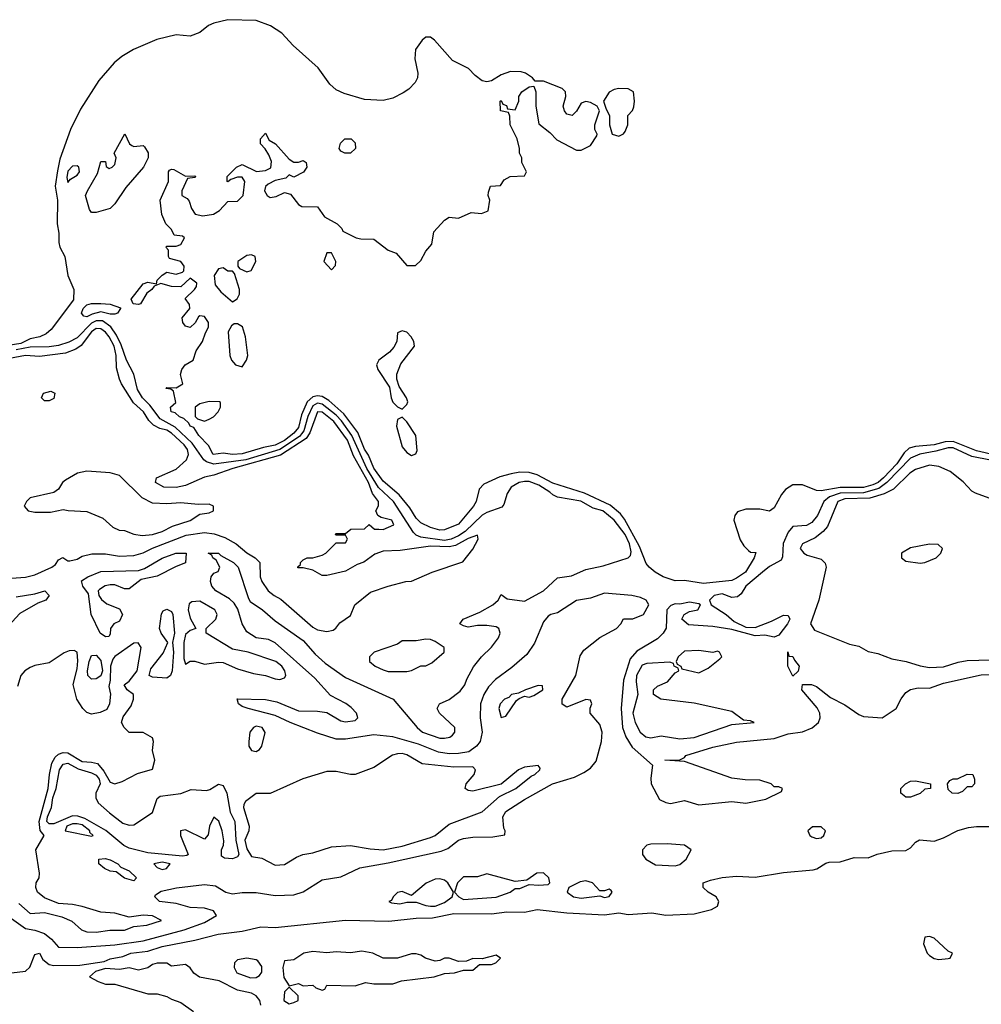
# Model space of a CAD drawing. Header units: inches. Extents: x 2348341 to 2479810, y 460419 to 613669.
# Tile 706 of 721: x 2470685 to 2474770, y 582733 to 586917. Entities that reach past the tile are written whole.
import ezdxf

# ---------------------------------------------------------------- set-up
doc = ezdxf.new("R2010")
doc.units = ezdxf.units.IN
doc.header["$MEASUREMENT"] = 0
doc.layers.add('C4578', color=7, linetype='Continuous')

msp = doc.modelspace()

# ---------------------------------------------------------------- linework, layer by layer
at = {"layer": 'C4578', "color": 2}
for points, elevation in [([(2474970, 585033.8), (2474750, 585084.9), (2474650, 585124.3), (2474617, 585123), (2474570, 585110.8), (2474490, 585103.8), (2474463.9, 585096.1), (2474443, 585077), (2474412.1, 585030), (2474354.7, 584970), (2474332.3, 584950), (2474310, 584941), (2474270, 584929.3), (2474170, 584929.3), (2474090, 584914.8), (2474070, 584916.4), (2474010, 584940.8), (2473970, 584939.8), (2473938.7, 584921.3), (2473921, 584899), (2473890, 584842.7), (2473870, 584829), (2473830, 584836.9), (2473770, 584836.4), (2473734.7, 584825.3), (2473722.6, 584810), (2473719, 584790), (2473746.3, 584706.3), (2473761.1, 584681.1), (2473781.1, 584661.1), (2473790, 584654.8), (2473812.7, 584652.7), (2473806, 584630), (2473768, 584570), (2473730, 584543.6), (2473710, 584534.5), (2473590, 584521.3), (2473510, 584534), (2473470, 584532), (2473419, 584550), (2473385.2, 584570), (2473359.3, 584590), (2473346.6, 584606.6), (2473318, 584678), (2473254.9, 584794.9), (2473236.9, 584816.9), (2473194, 584854), (2473084.7, 584904.7), (2472950, 584947.6), (2472883.3, 584983.3), (2472850, 584993), (2472810, 584994.7), (2472772.4, 584987.6), (2472725.1, 584974.9), (2472656.3, 584943.7), (2472637.3, 584922.7), (2472624, 584870), (2472613, 584850), (2472550, 584774), (2472490, 584749.6), (2472470, 584747.6), (2472430, 584759), (2472390, 584779), (2472370, 584799), (2472342.7, 584842.7), (2472297.6, 584897.6), (2472230, 584956.2), (2472190, 585012), (2472166.5, 585066.5), (2472150, 585091.8), (2472122.3, 585162.3), (2472061.9, 585241.9), (2471998.7, 585298.7), (2471970, 585315.1), (2471950, 585318), (2471930, 585314), (2471906.5, 585293.5), (2471882.3, 585237.7), (2471870, 585184.7), (2471850, 585159.8), (2471810, 585129.1), (2471770, 585109.2), (2471720.8, 585099.2), (2471630, 585071.6), (2471589.8, 585069.8), (2471550, 585075.1), (2471506.6, 585070), (2471487.5, 585107.5), (2471446, 585150), (2471424.7, 585184.7), (2471410, 585189.2), (2471403.2, 585203.2), (2471382.7, 585222.7), (2471364, 585230), (2471346.3, 585246.3), (2471328.7, 585250), (2471326, 585270), (2471348, 585290), (2471338, 585338), (2471327.3, 585347.3), (2471306, 585350), (2471310, 585354), (2471350, 585352), (2471378, 585370), (2471369, 585409), (2471374, 585430), (2471388.7, 585450), (2471422, 585470), (2471435.3, 585510), (2471462, 585550), (2471474, 585586), (2471488, 585610), (2471488, 585630), (2471470, 585655.3), (2471450, 585658), (2471445.4, 585654.6), (2471430.9, 585629.1), (2471410, 585608.7), (2471390, 585615.3), (2471379, 585630), (2471375.3, 585650), (2471408, 585690), (2471407.3, 585707.3), (2471388.4, 585731.6), (2471428, 585770), (2471436.4, 585783.6), (2471438, 585798), (2471410, 585818), (2471370, 585782), (2471330, 585783.7), (2471284.7, 585795.3), (2471256, 585784), (2471246.8, 585770), (2471225.5, 585754.5), (2471198, 585710), (2471190, 585707), (2471168, 585710), (2471159.3, 585730), (2471210, 585794), (2471230, 585802), (2471266, 585794), (2471268.7, 585810), (2471290, 585832), (2471310, 585844.7), (2471350, 585836), (2471376.5, 585843.5), (2471382, 585850), (2471384, 585870), (2471370, 585888.7), (2471322, 585902), (2471318, 585910), (2471318, 585938), (2471306, 585950), (2471310, 585954), (2471350, 585954), (2471370, 585962), (2471386, 585990), (2471376.4, 585996.4), (2471342, 586002), (2471330, 586026), (2471306, 586050), (2471288.9, 586088.9), (2471282, 586150), (2471318, 586230), (2471318, 586270), (2471322, 586278), (2471330, 586282), (2471339.6, 586279.6), (2471390, 586252), (2471430, 586254), (2471434, 586250), (2471430, 586246), (2471398, 586242), (2471374, 586190), (2471374, 586170), (2471396.9, 586156.9), (2471405.4, 586145.4), (2471415.3, 586115.3), (2471431, 586091), (2471464, 586084), (2471508, 586090), (2471534.2, 586105.8), (2471570, 586144.7), (2471610, 586146), (2471634, 586170), (2471642, 586230), (2471630, 586248), (2471610, 586248), (2471582, 586238), (2471570, 586228), (2471566, 586230), (2471566, 586250), (2471606, 586290), (2471630, 586302), (2471691.6, 586271.6), (2471730, 586276), (2471752.7, 586287.3), (2471754.6, 586314.6), (2471743.1, 586343.1), (2471728.4, 586368.4), (2471708, 586390), (2471708.7, 586411.3), (2471730, 586434), (2471744.7, 586404.7), (2471772, 586390), (2471830, 586324.7), (2471850, 586311.3), (2471870, 586311.3), (2471890, 586318), (2471902, 586310), (2471904.7, 586290), (2471891.1, 586268.9), (2471850, 586248), (2471830, 586258), (2471816, 586244), (2471770, 586234), (2471741.4, 586218.6), (2471730, 586208), (2471724.9, 586190), (2471736, 586170), (2471750, 586160.7), (2471775.1, 586164.9), (2471810, 586182), (2471836, 586176), (2471870, 586132), (2471883.5, 586123.5), (2471950, 586122), (2471979.6, 586079.6), (2472034, 586050), (2472054, 586030), (2472058, 586018), (2472114, 585990), (2472134.6, 585985.4), (2472190, 585984.7), (2472250, 585938), (2472284.7, 585924.7), (2472330, 585872), (2472367.3, 585872.7), (2472390, 585894), (2472410, 585934), (2472436.4, 585963.6), (2472444.7, 586015.3), (2472490, 586064.7), (2472510, 586078), (2472550, 586074), (2472603.1, 586096.9), (2472647.3, 586092.7), (2472675.3, 586104.7), (2472682, 586150), (2472675.3, 586170), (2472676.4, 586183.6), (2472686, 586210), (2472727.3, 586212.7), (2472743.1, 586236.9), (2472768.9, 586251.1), (2472830, 586254), (2472838, 586270), (2472818, 586310), (2472818, 586330), (2472808, 586350), (2472808, 586370), (2472798, 586410), (2472768.7, 586470), (2472767.3, 586507.3), (2472762, 586522), (2472728, 586530), (2472726, 586570), (2472730, 586574), (2472738, 586558), (2472752.7, 586552.7), (2472758, 586538), (2472790, 586534), (2472806, 586570), (2472806, 586590), (2472818, 586610), (2472850, 586631.3), (2472870, 586634), (2472878, 586610), (2472878, 586550), (2472890, 586474), (2472938, 586438), (2472966.4, 586406.4), (2473050, 586362), (2473070, 586362), (2473110, 586382), (2473136.4, 586423.6), (2473138, 586430), (2473128.7, 586450), (2473128.7, 586470), (2473148.7, 586530), (2473138, 586550), (2473110, 586565.2), (2473090, 586569), (2473070, 586562), (2473050, 586528), (2473032, 586510), (2473010, 586515.3), (2472999, 586530), (2472994, 586550), (2473005.2, 586590), (2473004, 586610), (2472990, 586624), (2472910, 586655.1), (2472875.3, 586655.3), (2472864, 586670), (2472834, 586690), (2472815.2, 586695.2), (2472770, 586696.4), (2472730, 586682), (2472690, 586657), (2472670, 586652.3), (2472650, 586657.2), (2472620.1, 586680.1), (2472592, 586710), (2472523.7, 586743.7), (2472447.3, 586830), (2472430, 586842), (2472410, 586842), (2472394.4, 586830), (2472366.7, 586790), (2472364, 586750), (2472376.5, 586690), (2472374.9, 586670), (2472365.7, 586650), (2472338, 586622), (2472314.2, 586605.8), (2472270, 586583.1), (2472230, 586574), (2472150, 586577.3), (2472063.6, 586603.6), (2472030, 586618.5), (2472003.1, 586643.1), (2471952.7, 586712.7), (2471846.8, 586806.8), (2471799.3, 586859.3), (2471750.7, 586890.7), (2471690, 586913.3), (2471570, 586916.8), (2471510, 586902.3), (2471487.5, 586892.5), (2471450, 586862), (2471410, 586846.6), (2471350, 586852.1), (2471267.6, 586832.4), (2471169.3, 586790.7), (2471119, 586761), (2471086.4, 586733.6), (2471022, 586658), (2470943.8, 586536.2), (2470901.3, 586450), (2470856, 586324), (2470845.3, 586274.7), (2470835.4, 586210), (2470845.8, 586150), (2470844.5, 586050), (2470851.3, 586010), (2470851.1, 585970), (2470855.2, 585950), (2470876.5, 585910), (2470890.2, 585830), (2470914.9, 585770), (2470913.5, 585726.5), (2470819.5, 585600.5), (2470797.8, 585582.2), (2470770.2, 585569.8), (2470730, 585560.9), (2470690, 585540.6), (2470610, 585528.4)], 10), ([(2470650, 583097.4), (2470710, 583055.3), (2470750, 583048.9), (2470790, 583034), (2470820.7, 583010), (2470850, 582976), (2470930, 582974.9), (2471090, 582985.8), (2471210, 583003.6), (2471384, 583050), (2471470, 583080.4), (2471522, 583110), (2471508, 583130), (2471470, 583142), (2471410, 583144.7), (2471350, 583161.6), (2471279, 583170), (2471259, 583190), (2471262, 583198), (2471286.6, 583213.4), (2471352.1, 583227.9), (2471470, 583243), (2471517, 583237), (2471561, 583210), (2471590, 583202.4), (2471630, 583208.2), (2471690, 583208.2), (2471770, 583196), (2471850, 583198.8), (2471890, 583210.8), (2471970, 583262.8), (2472050, 583274.8), (2472130, 583312.7), (2472250, 583333.7), (2472475.6, 583384.4), (2472504.2, 583395.8), (2472550, 583430.4), (2472570, 583438), (2472610, 583444), (2472695.5, 583444.5), (2472746, 583454), (2472748, 583470), (2472742, 583482), (2472738.4, 583530), (2472750, 583552.7), (2472830, 583603.8), (2472949.2, 583670), (2473042, 583698), (2473082, 583718), (2473110, 583736.3), (2473133.5, 583766.5), (2473156.9, 583850), (2473159.6, 583890), (2473150, 583922), (2473109.2, 583970), (2473108.7, 583991.3), (2473115.3, 584010), (2473110, 584026), (2473090, 584028), (2473010, 583996), (2472990, 584008.7), (2472989.6, 584030), (2473047.3, 584130), (2473065.8, 584214.2), (2473081.7, 584238.3), (2473150, 584292.4), (2473221.2, 584330), (2473239, 584350), (2473250, 584371), (2473290, 584371), (2473335.3, 584390), (2473358, 584430), (2473346, 584450), (2473322, 584462), (2473286, 584470), (2473170, 584479.5), (2473110, 584459.5), (2473050, 584449.3), (2472970, 584397.2), (2472942, 584390), (2472930, 584382), (2472910, 584358), (2472872.3, 584267.7), (2472839.9, 584220.1), (2472776.1, 584163.9), (2472706.1, 584113.9), (2472677.2, 584082.8), (2472656.4, 584050), (2472643.1, 584010), (2472642, 583950), (2472650.4, 583890), (2472641.6, 583850), (2472625.5, 583830), (2472593.3, 583806.7), (2472550, 583798.7), (2472510, 583797.6), (2472464.6, 583804.6), (2472379.1, 583839.1), (2472270, 583869.6), (2472190, 583878.4), (2472070, 583860.5), (2472030, 583860.5), (2471950, 583884.7), (2471834, 583930), (2471770, 583960.5), (2471655.3, 583990), (2471630, 583999), (2471615.3, 584010), (2471609.1, 584030.9), (2471730, 584028), (2471778, 584018), (2471870, 583980.4), (2471950, 583979.1), (2471990, 583973), (2472050, 583938), (2472070, 583933.4), (2472110, 583938.8), (2472121.2, 583950), (2472116, 583970), (2472093.9, 583993.9), (2472071.1, 584011.1), (2472005.3, 584045.3), (2471938.9, 584118.9), (2471770, 584269.4), (2471742.9, 584282.9), (2471689.7, 584289.7), (2471650, 584316), (2471629.7, 584349.7), (2471611.7, 584411.7), (2471597.1, 584437.1), (2471576.6, 584456.6), (2471518, 584490), (2471502, 584510), (2471496, 584530), (2471499, 584550), (2471510, 584564.7), (2471528.4, 584571.6), (2471535.3, 584590), (2471520.4, 584620.4), (2471506, 584630), (2471502, 584642), (2471486, 584650), (2471530, 584650.6), (2471539.6, 584639.6), (2471594, 584610), (2471613.4, 584590), (2471657.1, 584457.1), (2471664.9, 584444.9), (2471717.3, 584410), (2471770, 584362.8), (2471890, 584279.3), (2471941.1, 584221.1), (2471983.1, 584183.1), (2472070, 584121.6), (2472271.3, 584030), (2472374, 583910), (2472396, 583890), (2472470, 583864), (2472490, 583864), (2472512, 583868), (2472523.2, 583876.8), (2472534, 583890), (2472534, 583910), (2472469.2, 583970), (2472459, 583990), (2472469, 584010), (2472510, 584027.7), (2472556.6, 584063.4), (2472576.2, 584090), (2472584.7, 584115.3), (2472613.4, 584166.6), (2472646.6, 584210), (2472690, 584250.6), (2472719.5, 584290), (2472726.6, 584310), (2472721.2, 584330), (2472710, 584337), (2472670, 584342.9), (2472630, 584342.9), (2472590, 584336), (2472570, 584341.2), (2472555.3, 584350), (2472569, 584370), (2472640.1, 584399.9), (2472695.3, 584430), (2472718, 584450), (2472730, 584474), (2472756, 584456), (2472830, 584445.5), (2472910, 584490.4), (2472970, 584544.9), (2473030, 584553.7), (2473090, 584581.1), (2473163.3, 584596.7), (2473270, 584630.4), (2473279.6, 584640.4), (2473283.5, 584656.5), (2473275.8, 584690), (2473257.5, 584730), (2473210, 584789.7), (2473162, 584830), (2473121.3, 584841.3), (2473068.9, 584871.1), (2472970, 584888.7), (2472950, 584897.6), (2472937.6, 584910), (2472890, 584939.3), (2472850, 584954.4), (2472830, 584954.6), (2472807.7, 584950), (2472772.4, 584930), (2472756.5, 584903.5), (2472742.6, 584857.4), (2472733.7, 584846.3), (2472670, 584823.5), (2472650, 584811.1), (2472577.5, 584742.5), (2472550, 584723.7), (2472518, 584710), (2472490, 584704.5), (2472390, 584718.4), (2472370, 584727.3), (2472358.4, 584738.4), (2472272.7, 584870), (2472209.4, 584929.4), (2472159.9, 585010), (2472096.5, 585150), (2472051.9, 585211.9), (2472030, 585236.5), (2471970, 585283.7), (2471950, 585287.7), (2471930, 585276.2), (2471908.7, 585231.3), (2471892, 585170), (2471882.9, 585157.1), (2471873.5, 585146.5), (2471790, 585090.5), (2471646.1, 585046.1), (2471510, 585029), (2471478.5, 585038.5), (2471467.4, 585047.4), (2471417.5, 585117.5), (2471346.1, 585186.1), (2471281.4, 585221.4), (2471238.5, 585278.5), (2471207.2, 585310), (2471186.1, 585346.1), (2471170.6, 585410.6), (2471138.4, 585470), (2471115.9, 585535.9), (2471096.4, 585576.4), (2471071.9, 585611.9), (2471037, 585637), (2471010, 585637.4), (2470990, 585627.5), (2470930, 585565.3), (2470893.8, 585546.2), (2470850, 585532.8), (2470810, 585527.1), (2470730, 585525), (2470670, 585513.6)], 14), ([(2470610, 584541.6), (2470710, 584548.4), (2470750, 584558), (2470822, 584590), (2470838, 584602), (2470850, 584622), (2470868, 584632), (2470890, 584618), (2470898, 584618), (2470930, 584624), (2470950, 584637.3), (2470992.3, 584647.7), (2471050, 584647), (2471110, 584637.6), (2471170, 584640.3), (2471210, 584652), (2471248.8, 584671.2), (2471393.2, 584726.8), (2471470, 584737.6), (2471511.8, 584731.8), (2471557.2, 584717.2), (2471604.9, 584690), (2471650, 584652), (2471684.9, 584630), (2471704.9, 584610), (2471706.4, 584550), (2471713.4, 584530), (2471740.7, 584490), (2471766, 584470), (2471794.9, 584454.9), (2471930, 584336.3), (2471950, 584324.9), (2471990, 584318), (2472016.4, 584323.6), (2472028.9, 584331.1), (2472045.6, 584354.4), (2472090, 584384.7), (2472109, 584430), (2472175.5, 584484.5), (2472250, 584510.5), (2472326, 584530), (2472350, 584530.8), (2472438, 584570), (2472567.2, 584612.8), (2472610, 584666.8), (2472632.7, 584710), (2472630, 584726), (2472590, 584712.1), (2472536.7, 584683.3), (2472510, 584676.8), (2472430, 584679.8), (2472302, 584662), (2472230, 584659.3), (2472193.7, 584646.3), (2472147.5, 584612.5), (2472118.5, 584601.5), (2472070, 584574), (2471990, 584555.3), (2471970, 584555.3), (2471930, 584578), (2471890, 584588), (2471867.3, 584587.3), (2471867.3, 584592.7), (2471878, 584602), (2471878, 584610), (2471890, 584622), (2471906, 584630), (2471930, 584631), (2471970, 584642), (2471986, 584650), (2472030, 584694), (2472070, 584694), (2472078, 584710), (2472070, 584726), (2472030, 584726), (2472026, 584730), (2472030, 584734), (2472070, 584734), (2472092, 584752), (2472150, 584754), (2472170, 584772), (2472192.7, 584752.7), (2472211.6, 584751.6), (2472230, 584751.3), (2472275.3, 584770), (2472266, 584790), (2472221.2, 584801.2), (2472206, 584810), (2472198, 584830), (2472209, 584851), (2472209.2, 584870), (2472183.7, 584903.7), (2472166.4, 584950), (2472103.7, 585063.7), (2472078.4, 585130), (2472019.1, 585210), (2471970, 585249.4), (2471950, 585251), (2471918, 585162), (2471902.4, 585137.6), (2471793.8, 585066.1), (2471590.6, 585010), (2471510, 584981.2), (2471470, 584973.2), (2471390, 584937), (2471349.6, 584929.6), (2471298, 584930), (2471262, 584950), (2471266, 584970), (2471350, 585006.8), (2471394, 585046), (2471402.9, 585070), (2471397.7, 585090), (2471384, 585110), (2471330, 585160.4), (2471310, 585172.4), (2471280, 585180), (2471253.5, 585193.5), (2471234, 585214), (2471211.3, 585250), (2471168.6, 585288.6), (2471117.2, 585370), (2471109, 585390), (2471097, 585437), (2471094.8, 585490), (2471086.2, 585530), (2471065.1, 585570), (2471050, 585589.7), (2471030, 585604), (2471010, 585604.4), (2470990, 585590.9), (2470946.8, 585533.2), (2470923.2, 585516.8), (2470880.3, 585499.7), (2470770, 585485.1), (2470710, 585489.6), (2470642.4, 585477.6)], 18), ([(2474810, 585045.8), (2474730, 585061.5), (2474650, 585098.1), (2474630, 585098.1), (2474576.8, 585083.2), (2474508.8, 585071.2), (2474470, 585054.2), (2474368.6, 584950), (2474334.7, 584925.3), (2474270, 584907.1), (2474170, 584905.2), (2474125.3, 584890), (2474101.1, 584870), (2474074.9, 584810), (2474050, 584780.5), (2474027.5, 584767.5), (2473970, 584764), (2473950, 584739.3), (2473929.1, 584690.9), (2473925.5, 584634.5), (2473919.5, 584620.5), (2473870, 584593.3), (2473840.5, 584570), (2473770.3, 584509.7), (2473750, 584478), (2473734.8, 584465.2), (2473710, 584462), (2473670, 584476.9), (2473636, 584470), (2473616, 584450), (2473622, 584430), (2473686, 584390), (2473719.8, 584359.8), (2473770, 584336), (2473810, 584334.8), (2473878.7, 584361.3), (2473930, 584387.3), (2473950, 584384.7), (2473957.3, 584370), (2473947.3, 584350), (2473910, 584302), (2473890, 584293.2), (2473850, 584301.2), (2473810, 584299), (2473710, 584326), (2473630, 584338), (2473526.3, 584346.3), (2473498, 584370), (2473508, 584390), (2473530, 584402), (2473566, 584410), (2473578, 584430), (2473570, 584435.3), (2473530, 584442), (2473490, 584434), (2473470, 584435.3), (2473451.6, 584428.4), (2473434, 584410), (2473432, 584332), (2473418.8, 584310), (2473394.4, 584285.6), (2473306.6, 584233.4), (2473278.2, 584201.8), (2473250.2, 584110), (2473240.3, 583990), (2473246, 583910), (2473260.9, 583870), (2473286.5, 583826.5), (2473374, 583750), (2473365.8, 583694.2), (2473368.4, 583670), (2473403.8, 583603.8), (2473430, 583590.8), (2473450, 583586.8), (2473510, 583598.8), (2473570, 583580.7), (2473710, 583594.4), (2473770, 583587.7), (2473855.5, 583604.5), (2473922, 583638), (2473926, 583650), (2473910, 583658), (2473890, 583658), (2473878, 583670), (2473830, 583686), (2473767.2, 583687.2), (2473710, 583694.5), (2473510, 583765.2), (2473426, 583770), (2473490, 583772), (2473510, 583782), (2473515.3, 583790), (2473630, 583826.4), (2473730, 583847), (2473890, 583862.6), (2473950, 583882), (2474010, 583890.4), (2474052.4, 583907.6), (2474078.4, 583930), (2474086, 583950), (2474084.2, 583970), (2474072.7, 583992.7), (2474008, 584070), (2474010, 584092), (2474048.4, 584091.6), (2474070, 584084), (2474130, 584036.3), (2474190, 584006), (2474250, 583964.9), (2474270, 583956.3), (2474349.1, 583950.9), (2474409, 583990), (2474429.4, 584030.6), (2474450, 584058), (2474469.3, 584070.7), (2474501.5, 584078.5), (2474550, 584077.1), (2474610, 584097.6), (2474770, 584133.1), (2474850, 584134.3)], 14), ([(2474850, 584867.3), (2474745.6, 584905.6), (2474730, 584914), (2474693.6, 584953.6), (2474637.7, 584997.7), (2474590, 585018), (2474550, 585023.7), (2474490, 585006), (2474467.3, 584990), (2474397.5, 584922.5), (2474358, 584902), (2474296.4, 584883.6), (2474190, 584880.8), (2474161.3, 584870), (2474116.4, 584763.6), (2474098.4, 584741.6), (2474065.1, 584714.9), (2474011.3, 584690), (2474000.7, 584670), (2474016, 584650), (2474030, 584642), (2474090, 584624.7), (2474107.3, 584607.3), (2474110.7, 584590.7), (2474079.5, 584450), (2474044.9, 584350), (2474062.3, 584322.3), (2474210, 584263.1), (2474250, 584254.4), (2474290, 584232.7), (2474330, 584223.8), (2474390, 584200.5), (2474450.5, 584190.5), (2474510, 584171), (2474550, 584164), (2474610, 584167.7), (2474672.3, 584187.7), (2474710, 584193.4), (2474810, 584196.4)], 18), ([(2470670, 584464.9), (2470750, 584478), (2470792, 584490), (2470810.7, 584470), (2470796, 584450), (2470762.4, 584437.6), (2470686.4, 584393.6), (2470638, 584342)], 14), ([(2470681.7, 583161.7), (2470730, 583119.1), (2470790, 583124), (2470864.9, 583104.9), (2470906.4, 583086.4), (2470947.3, 583050), (2470970, 583041.3), (2471010, 583039.5), (2471068.3, 583048.3), (2471130, 583048.4), (2471170, 583064), (2471226, 583070), (2471288, 583090), (2471250, 583108.7), (2471210, 583112.3), (2471150, 583104), (2471090, 583120.9), (2471030, 583124.5), (2470950, 583149.2), (2470910, 583157.2), (2470850, 583161.2), (2470790, 583185.2), (2470761.2, 583210), (2470753.2, 583230), (2470755.3, 583250), (2470768.7, 583270), (2470769, 583290), (2470754, 583390), (2470789, 583450), (2470772.3, 583472.3), (2470768.6, 583510), (2470806, 583650), (2470811.7, 583710), (2470822, 583758), (2470836, 583784), (2470850, 583796.3), (2470870, 583802.6), (2470890, 583801.7), (2470950, 583764.4), (2470990, 583762.6), (2471015.8, 583755.8), (2471043.4, 583723.4), (2471070, 583677.1), (2471090, 583670.4), (2471120.5, 583679.5), (2471186.3, 583713.7), (2471250, 583732), (2471259.3, 583770), (2471248.9, 583811.1), (2471254, 583850), (2471250, 583866), (2471210, 583888.7), (2471150, 583888.7), (2471128.9, 583908.9), (2471118, 583930), (2471124.7, 583955.3), (2471158.3, 584001.7), (2471169.4, 584030), (2471169.2, 584050), (2471142, 584070), (2471128.7, 584090), (2471150, 584106.8), (2471184, 584150), (2471202, 584250), (2471189.3, 584269.3), (2471170, 584267.3), (2471089.1, 584210.9), (2471080.9, 584199.1), (2471071.4, 584170), (2471069.1, 584110.9), (2471063.5, 584083.5), (2471070.8, 584050.8), (2471066.8, 584010), (2471054.8, 583985.2), (2471027.5, 583972.5), (2470990, 583966.6), (2470970, 583973.2), (2470953.2, 583990), (2470928.7, 584030), (2470912.7, 584092.7), (2470930, 584158), (2470932.4, 584192.4), (2470929.1, 584229.1), (2470917.2, 584237.2), (2470895.3, 584235.3), (2470873.7, 584226.3), (2470810, 584184), (2470750, 584172.7), (2470730, 584163.7), (2470706.8, 584150), (2470690.7, 584130), (2470675.9, 584084.1)], 18), ([(2470650, 582866.7), (2470710, 582874.4), (2470728.5, 582891.5), (2470750, 582944.7), (2470769.1, 582950.9), (2470783.9, 582923.9), (2470810, 582903.1), (2470830, 582898.7), (2470940.9, 582899.1), (2471044.5, 582915.5), (2471070, 582926.8), (2471122.9, 582937.1), (2471158, 582950), (2471230, 582958.4), (2471290, 582979.5), (2471430, 583005.5), (2471528.4, 583031.5), (2471630, 583044.4), (2471710, 583063), (2471770, 583059.5), (2472070, 583091.4), (2472253.6, 583086.4), (2472370, 583099.5), (2472438.8, 583101.2), (2472530, 583118.7), (2472690, 583117.6), (2472754.2, 583125.8), (2472830, 583124.4), (2472883.6, 583136.4), (2473010, 583121.6), (2473170, 583113.7), (2473230, 583121.3), (2473270, 583115.3), (2473370, 583121.3), (2473430, 583112.4), (2473550, 583118), (2473623.7, 583136.3), (2473649.2, 583150.8), (2473655.3, 583170), (2473644, 583190), (2473610, 583209.5), (2473589.2, 583230), (2473588.7, 583250), (2473619.5, 583260.5), (2473670, 583272.4), (2473730, 583277.6), (2473810, 583273), (2473930, 583293), (2474055.3, 583304.7), (2474071.5, 583308.5), (2474110, 583333.4), (2474123.3, 583336.7), (2474170, 583339.1), (2474230, 583357.1), (2474290, 583355.5), (2474328.4, 583371.6), (2474390, 583386), (2474450, 583387.3), (2474470, 583398.8), (2474490, 583422.8), (2474507.7, 583432.3), (2474570, 583426.8), (2474610, 583440.5), (2474670, 583472.4), (2474716.1, 583483.9), (2474750, 583488.8), (2474831.1, 583488.9)], 10), ([(2471709.2, 582730), (2471706, 582750), (2471690, 582769.2), (2471670, 582780.9), (2471610, 582792.7), (2471533.2, 582833.2), (2471449.3, 582849.3), (2471425.2, 582865.2), (2471410, 582888), (2471390, 582902), (2471330, 582895.3), (2471310, 582908), (2471270, 582908), (2471250, 582902), (2471230, 582888), (2471190, 582878), (2471150, 582888.7), (2471110, 582881.2), (2471050, 582885.2), (2471006.8, 582873.2), (2470982, 582850), (2471018, 582830), (2471050, 582819.1), (2471090, 582819.1), (2471230, 582777.3), (2471270, 582777.3), (2471310, 582766.8), (2471330, 582754.8), (2471370, 582740.7), (2471423.4, 582703.4)], 10)]:
    msp.add_lwpolyline(points, dxfattribs=dict(at, elevation=elevation))
for points, elevation in [([(2473230, 586625.1), (2473210, 586620.7), (2473190, 586609.3), (2473166, 586570), (2473176, 586536), (2473191.3, 586510), (2473191.3, 586470), (2473202, 586430), (2473230, 586422), (2473250, 586432), (2473258, 586442), (2473268.7, 586470), (2473268, 586510), (2473288.4, 586531.6), (2473293.6, 586546.4), (2473297.2, 586570), (2473293.2, 586610), (2473270, 586622.7)], 10), ([(2471170, 586378), (2471210, 586382), (2471216, 586376), (2471230.6, 586350.6), (2471230.8, 586330), (2471210.8, 586290), (2471136.4, 586203.6), (2471090, 586134), (2471070, 586114), (2471050, 586109), (2471010, 586098), (2470990, 586098), (2470982, 586110), (2470965.2, 586170), (2470972.7, 586190), (2471016.5, 586263.5), (2471030, 586314), (2471050, 586314), (2471052.7, 586292.7), (2471064.7, 586284.7), (2471078, 586290), (2471090, 586302), (2471095.3, 586330), (2471086, 586350), (2471131.6, 586431.6), (2471152, 586390), (2471162, 586382)], 10), ([(2472090, 586349), (2472066, 586350), (2472050, 586358), (2472042, 586370), (2472048.4, 586391.6), (2472066, 586410), (2472094, 586410), (2472110, 586394), (2472111.3, 586370)], 10), ([(2470930, 586296), (2470910, 586295.1), (2470890, 586273.2), (2470885.8, 586245.8), (2470890, 586224.7), (2470900.9, 586239.1), (2470930, 586256), (2470939.3, 586270), (2470936, 586290)], 14), ([(2471670, 585918), (2471650, 585915.3), (2471612, 585890), (2471612, 585870), (2471619.6, 585859.6), (2471650, 585846), (2471668.4, 585851.6), (2471688, 585890), (2471686, 585910)], 10), ([(2472010, 585926), (2471990, 585926), (2471978, 585890), (2472010, 585854), (2472027.3, 585872.7), (2472028, 585890)], 10), ([(2471550, 585862), (2471530, 585858), (2471511.3, 585830), (2471516, 585790), (2471539.9, 585759.9), (2471590, 585718), (2471609.1, 585730.9), (2471619, 585750), (2471619, 585770), (2471598, 585838), (2471590, 585848), (2471570, 585849)], 10), ([(2471090, 585665.1), (2471070, 585665.4), (2471030, 585676.2), (2470993.7, 585666.3), (2470970, 585654), (2470957.5, 585657.5), (2470947.8, 585670), (2470954.5, 585690), (2470970, 585705.5), (2470990, 585710.4), (2471029.7, 585710.3), (2471070, 585708.2), (2471113, 585693), (2471114, 585690), (2471101, 585670)], 10), ([(2471610, 585625.2), (2471596, 585624), (2471584.5, 585615.5), (2471570.8, 585590), (2471578, 585490), (2471584.7, 585470), (2471602, 585450), (2471630, 585442), (2471648.7, 585470), (2471654, 585490), (2471645.2, 585570), (2471631.7, 585611.7)], 10), ([(2472310, 585595.3), (2472290, 585586), (2472286.8, 585550), (2472274.8, 585525.2), (2472256.3, 585503.7), (2472211.3, 585470), (2472201, 585450), (2472206.8, 585430), (2472256, 585356), (2472262.8, 585310), (2472270, 585292), (2472290, 585272), (2472310, 585262), (2472330, 585282), (2472333.6, 585293.6), (2472328, 585310), (2472298, 585358), (2472288, 585390), (2472288, 585410), (2472304.7, 585455.3), (2472362, 585530), (2472359, 585550), (2472348.7, 585570), (2472330, 585588.7)], 10), ([(2470790, 585298), (2470778, 585310), (2470786, 585330), (2470818, 585338), (2470834, 585330), (2470830, 585308), (2470810, 585298)], 18), ([(2471490, 585294), (2471450, 585284), (2471431.3, 585270), (2471431.3, 585231.3), (2471441, 585221), (2471470, 585211), (2471490, 585218.8), (2471508.7, 585230), (2471528.7, 585250), (2471538, 585270), (2471538, 585290), (2471533.6, 585293.6)], 10), ([(2472310, 585228), (2472290, 585218), (2472286, 585190), (2472310, 585102), (2472330, 585078), (2472350, 585064.7), (2472368.4, 585071.6), (2472374, 585086), (2472368.7, 585150), (2472330, 585208.7)], 10), ([(2470970, 584998.4), (2470930.4, 584989.7), (2470879.5, 584960.5), (2470866.8, 584950), (2470850, 584922), (2470830, 584908), (2470730, 584885.2), (2470714.8, 584870), (2470704.7, 584850), (2470722, 584830), (2470750, 584824), (2470815.5, 584824.5), (2470870, 584836), (2470890.9, 584830.9), (2470970, 584827.3), (2471038.3, 584798.3), (2471081.1, 584761.1), (2471107.5, 584747.5), (2471130, 584746), (2471170.5, 584730.5), (2471204.9, 584724.9), (2471250, 584728.8), (2471290, 584742.6), (2471334.7, 584765.2), (2471410, 584788.7), (2471450, 584816), (2471490, 584821), (2471508, 584830), (2471508, 584850), (2471490, 584859), (2471442.8, 584857.2), (2471370, 584864.2), (2471310, 584859.7), (2471250, 584863), (2471205.6, 584885.6), (2471110, 584979.6), (2471070, 584992)], 22), ([(2471130, 584498), (2471090, 584516.2), (2471070, 584516.2), (2471048.1, 584511.9), (2471023.8, 584496.2), (2471018.8, 584490), (2471021, 584470), (2471033, 584453), (2471055.5, 584435.5), (2471110, 584414), (2471121.6, 584390), (2471110, 584361.2), (2471084.7, 584350), (2471071.3, 584330), (2471070, 584306), (2471063.6, 584296.4), (2471050, 584294), (2471027.6, 584310), (2470989.3, 584390), (2470977.5, 584477.5), (2470953.2, 584510), (2470947.9, 584532.1), (2470975.3, 584550), (2471030, 584572.7), (2471190, 584576.4), (2471214.9, 584585.1), (2471290, 584628.2), (2471348.7, 584650), (2471392, 584650), (2471390, 584608.7), (2471350, 584593.2), (2471270, 584551.8), (2471201.7, 584538.3), (2471150, 584498)], 14), ([(2474550, 584689), (2474470, 584672.7), (2474431.3, 584650), (2474431.3, 584630), (2474450, 584616), (2474510, 584608), (2474530, 584610.8), (2474578, 584630), (2474598, 584650), (2474606, 584670), (2474587.3, 584687.3)], 22), ([(2471450, 584446), (2471416.9, 584443.1), (2471404.7, 584435.3), (2471401, 584410), (2471410, 584374), (2471434, 584330), (2471410, 584322), (2471390, 584304), (2471383.2, 584270), (2471382, 584230), (2471382.9, 584202.9), (2471390, 584178), (2471409.4, 584190.6), (2471430, 584190.7), (2471470, 584178.8), (2471530, 584187.7), (2471550, 584184.9), (2471610, 584158), (2471678.5, 584138.5), (2471730, 584130.7), (2471770, 584116.3), (2471790, 584114), (2471810, 584121), (2471816, 584130), (2471812.3, 584150), (2471799.5, 584170), (2471772.7, 584190), (2471655.3, 584230), (2471590, 584242), (2471478, 584310), (2471478, 584330), (2471519, 584370), (2471524, 584390), (2471514, 584410)], 18), ([(2471310, 584118.5), (2471250, 584123), (2471236, 584130), (2471242, 584158), (2471294.9, 584225.1), (2471315.3, 584270), (2471286.6, 584310), (2471279.5, 584330), (2471287.7, 584392.3), (2471294.8, 584405.2), (2471310, 584412.4), (2471330, 584402), (2471336, 584390), (2471342.3, 584310), (2471334, 584270), (2471338, 584230), (2471333, 584150), (2471325.3, 584130)], 14), ([(2472410, 584285.2), (2472370, 584277.2), (2472310, 584277.2), (2472290, 584264), (2472191.3, 584230), (2472171.3, 584210), (2472171.3, 584190), (2472196, 584170), (2472230, 584154), (2472250, 584147.7), (2472330, 584146.8), (2472349.1, 584150.9), (2472389.2, 584170.8), (2472410, 584171), (2472435.5, 584184.5), (2472488, 584230), (2472488.7, 584250), (2472450, 584275.1), (2472430, 584282.7)], 18), ([(2473570, 584237.2), (2473510, 584233.2), (2473482, 584210), (2473474, 584190), (2473478, 584178), (2473494, 584170), (2473498, 584158), (2473570, 584142), (2473610, 584162), (2473659, 584201), (2473668, 584210), (2473658, 584230), (2473650, 584233.2), (2473630, 584228)], 18), ([(2473970, 584128), (2473948.7, 584170), (2473948.9, 584231.1), (2473952.7, 584212.7), (2473970, 584211.3), (2473976, 584196), (2473996, 584170), (2473991.6, 584148.4)], 14), ([(2470990, 584115.1), (2470975.1, 584130), (2470973.7, 584150), (2470980.4, 584190), (2470990, 584214.9), (2471010, 584217.1), (2471030, 584194), (2471037.5, 584150), (2471030, 584128.3), (2471010, 584116.4)], 14), ([(2473447.3, 584187.3), (2473350, 584180.9), (2473330, 584174.5), (2473305.7, 584130), (2473303.4, 584103.4), (2473311.3, 584050), (2473290.5, 583970), (2473299.3, 583930), (2473320.7, 583890), (2473344.7, 583870), (2473365.8, 583865.8), (2473410, 583874), (2473490, 583861.6), (2473550, 583866.7), (2473710, 583922.8), (2473806, 583930), (2473790, 583938), (2473760.4, 583940.4), (2473710, 583977.2), (2473550, 584012.7), (2473409.3, 584029.3), (2473378, 584050), (2473378, 584070), (2473394.6, 584085.4), (2473436.5, 584103.5), (2473470, 584142), (2473486, 584150), (2473482, 584162), (2473466, 584170), (2473462, 584182)], 18), ([(2472887.3, 584087.3), (2472834, 584070), (2472804.7, 584055.3), (2472774, 584050), (2472763.6, 584036.4), (2472744.7, 584030), (2472726.8, 584010), (2472721, 583990), (2472730, 583952), (2472750, 583958), (2472796.4, 584023.6), (2472807.3, 584032.7), (2472830, 584042), (2472850, 584038), (2472870, 584044.7), (2472908, 584070), (2472906, 584086)], 18), ([(2471690, 583915.1), (2471678, 583910), (2471662.8, 583890), (2471658.8, 583850), (2471658.8, 583830), (2471670, 583811.3), (2471690, 583806.8), (2471704.7, 583815.3), (2471714, 583830), (2471728, 583888), (2471715.3, 583910)], 18), ([(2472310, 583798.4), (2472290, 583797), (2472268.8, 583791.2), (2472190, 583739.3), (2472110, 583709.2), (2472090, 583709.2), (2472030, 583722), (2471990, 583722), (2471888.5, 583691.5), (2471750, 583628.7), (2471690, 583628.7), (2471644.9, 583595.1), (2471638, 583582), (2471636.3, 583570), (2471659.6, 583490), (2471658.9, 583470), (2471642.4, 583430), (2471650, 583393.4), (2471670, 583361), (2471713.7, 583353.7), (2471770, 583324), (2471810, 583327.7), (2471860.9, 583359.1), (2471888, 583370), (2471930, 583377.3), (2472010, 583402), (2472090, 583407.7), (2472173.8, 583393.8), (2472230, 583390.3), (2472310, 583405.7), (2472430, 583442.4), (2472450, 583450.7), (2472510, 583498.8), (2472650, 583550.6), (2472723.7, 583616.3), (2472792.7, 583650), (2472857.5, 583702.5), (2472874, 583710), (2472895.3, 583730), (2472896.4, 583736.4), (2472888, 583748), (2472830, 583741.2), (2472804.7, 583730), (2472730, 583668.7), (2472610, 583639), (2472590, 583642), (2472578, 583650), (2472582, 583670), (2472615.3, 583710), (2472622, 583730), (2472610, 583742), (2472530, 583740.5), (2472395.3, 583755.3), (2472330, 583793.6)], 18), ([(2471150, 583494.2), (2471170, 583496.5), (2471250, 583548.9), (2471270, 583607.3), (2471282.2, 583617.8), (2471370, 583629.4), (2471413.7, 583646.3), (2471478.2, 583641.8), (2471493.7, 583646.3), (2471530, 583668.4), (2471550, 583663), (2471565.3, 583630), (2471579.5, 583550), (2471599.5, 583510), (2471602.8, 583430), (2471615.8, 583370), (2471610, 583359.6), (2471590, 583351.2), (2471554.8, 583354.8), (2471542.9, 583362.9), (2471542, 583390), (2471551.1, 583408.9), (2471552.6, 583427.4), (2471546, 583470), (2471531.6, 583511.6), (2471510, 583529), (2471492.2, 583490), (2471486.5, 583453.5), (2471470, 583435.1), (2471390, 583475.1), (2471369.1, 583470.9), (2471367.9, 583450), (2471400.5, 583370), (2471394.9, 583365.1), (2471376.7, 583363.3), (2471230, 583376.2), (2471150, 583396.8), (2471127.7, 583407.7), (2471051.9, 583471.9), (2470962.7, 583522.7), (2470932.7, 583532.7), (2470910, 583534), (2470830, 583499.4), (2470810, 583499.8), (2470801.2, 583510), (2470804, 583530), (2470820.3, 583570), (2470826.6, 583610), (2470840.8, 583650), (2470854.2, 583730), (2470870, 583753.8), (2470890, 583757.2), (2470933.8, 583733.8), (2470990, 583717.2), (2471010, 583706.3), (2471022.8, 583690), (2471027.1, 583670), (2471009.2, 583630), (2471008.1, 583610), (2471019, 583590), (2471066.6, 583546.6), (2471123.6, 583503.6)], 14), ([(2474670, 583629), (2474646, 583630), (2474630, 583646), (2474626, 583670), (2474636.4, 583683.6), (2474651.3, 583691.3), (2474668.7, 583691.3), (2474710, 583711.3), (2474734, 583710), (2474742, 583690), (2474742, 583670), (2474730, 583658), (2474710, 583658), (2474690, 583638)], 10), ([(2474470, 583613.2), (2474450, 583614), (2474428, 583630), (2474428, 583650), (2474448, 583670), (2474470, 583681), (2474490, 583682.8), (2474554, 583670), (2474554, 583650), (2474530, 583648), (2474510, 583629.2)], 10), ([(2470910, 583500.4), (2470886, 583490), (2470878.8, 583470), (2470990, 583447.7), (2470998, 583450), (2470982.7, 583462.7), (2470983.7, 583470), (2470950, 583495.5), (2470930, 583500.3)], 18), ([(2474090, 583488), (2474052.7, 583487.3), (2474034, 583470), (2474042, 583450), (2474050, 583444.7), (2474070, 583438), (2474090, 583441), (2474102, 583450), (2474108, 583470)], 14), ([(2473435.6, 583415.6), (2473366.7, 583413.3), (2473350, 583409), (2473331, 583390), (2473331, 583370), (2473344.7, 583350), (2473386, 583326), (2473470, 583321.6), (2473490, 583326.7), (2473517.2, 583350), (2473538, 583390), (2473509.1, 583409.1)], 14), ([(2471170, 583258), (2471130, 583269), (2471095.5, 583295.5), (2471070, 583299.5), (2471045.2, 583310), (2471021.2, 583330), (2471022, 583350), (2471047.8, 583352.2), (2471070, 583347.7), (2471102.8, 583330), (2471115.5, 583315.5), (2471150, 583301), (2471182, 583270)], 14), ([(2471290, 583336.8), (2471254.8, 583330), (2471270, 583314.8), (2471290, 583306.7), (2471309.3, 583310.7), (2471324, 583330)], 18), ([(2472910, 583292), (2472882, 583290), (2472839.6, 583260.4), (2472790, 583255.3), (2472670, 583287), (2472630, 583275.1), (2472570, 583275.1), (2472544.7, 583250), (2472532, 583210), (2472551, 583190), (2472570, 583179.1), (2472710, 583188.5), (2472768.7, 583210), (2472790, 583224.7), (2472810, 583224.7), (2472850, 583242), (2472890, 583238.8), (2472930, 583242), (2472938, 583250), (2472933.2, 583270)], 14), ([(2472470, 583267), (2472450, 583265.6), (2472411.8, 583248.2), (2472350, 583195.3), (2472310, 583213.2), (2472290, 583208.7), (2472271.3, 583190), (2472265.4, 583174.6), (2472254, 583170), (2472264.7, 583164.7), (2472300.7, 583160.7), (2472330, 583166.8), (2472370, 583167.7), (2472410, 583152.7), (2472430.4, 583150.3), (2472450, 583150.3), (2472490, 583165.3), (2472522, 583190), (2472528.7, 583210), (2472504, 583250), (2472490, 583261.2)], 14), ([(2473090, 583257.6), (2473065.7, 583254.3), (2473018, 583230), (2473011.3, 583210), (2473038, 583190), (2473070, 583183.7), (2473150, 583194), (2473170, 583187.3), (2473190, 583192), (2473202, 583210), (2473197.2, 583217.2), (2473190, 583222), (2473170, 583215.3), (2473150, 583215.3), (2473119, 583250)], 14), ([(2474550, 583022), (2474530, 583018), (2474524, 582990), (2474540.7, 582950), (2474550, 582940.7), (2474570, 582928), (2474590, 582923.8), (2474630, 582927.7), (2474638, 582930), (2474648, 582950), (2474630, 582959), (2474570, 583014)], 10), ([(2472138.6, 582958.6), (2472090, 582952), (2472030, 582956), (2471990, 582952.7), (2471930, 582958), (2471892, 582950), (2471850, 582922), (2471810, 582918), (2471802.8, 582890), (2471807.7, 582847.7), (2471830, 582812), (2471870, 582822), (2471890, 582812), (2471930, 582814), (2471943.6, 582803.6), (2471970, 582794), (2471982, 582798), (2471990, 582814), (2472110, 582811.3), (2472153.6, 582826.4), (2472190, 582820.7), (2472270, 582820.7), (2472306.6, 582833.4), (2472446, 582850), (2472490, 582864), (2472532.9, 582867.1), (2472570, 582878), (2472610, 582878), (2472638, 582902), (2472690, 582902.8), (2472708, 582910), (2472728, 582930), (2472710, 582942), (2472650, 582926), (2472610, 582928), (2472583.6, 582916.4), (2472550, 582915.3), (2472510, 582929), (2472490, 582928.7), (2472470, 582919), (2472450, 582917.2), (2472409.3, 582929.3), (2472390, 582942), (2472370, 582948), (2472350, 582948), (2472290, 582928.7), (2472230, 582929), (2472186, 582950)], 10), ([(2471650, 582929.3), (2471610, 582922), (2471598, 582910), (2471596, 582890), (2471607.5, 582867.5), (2471666.2, 582846.2), (2471690, 582847.7), (2471704.5, 582855.5), (2471714.5, 582870), (2471713.4, 582893.4), (2471697.6, 582917.6), (2471690, 582922.7)], 10), ([(2471830, 582806), (2471810, 582786), (2471806.8, 582750), (2471830, 582734.8), (2471850, 582740.7), (2471868.7, 582750), (2471868, 582770)], 10)]:
    msp.add_lwpolyline(points, close=True, dxfattribs=dict(at, elevation=elevation))

doc.saveas('drawing.dxf')
